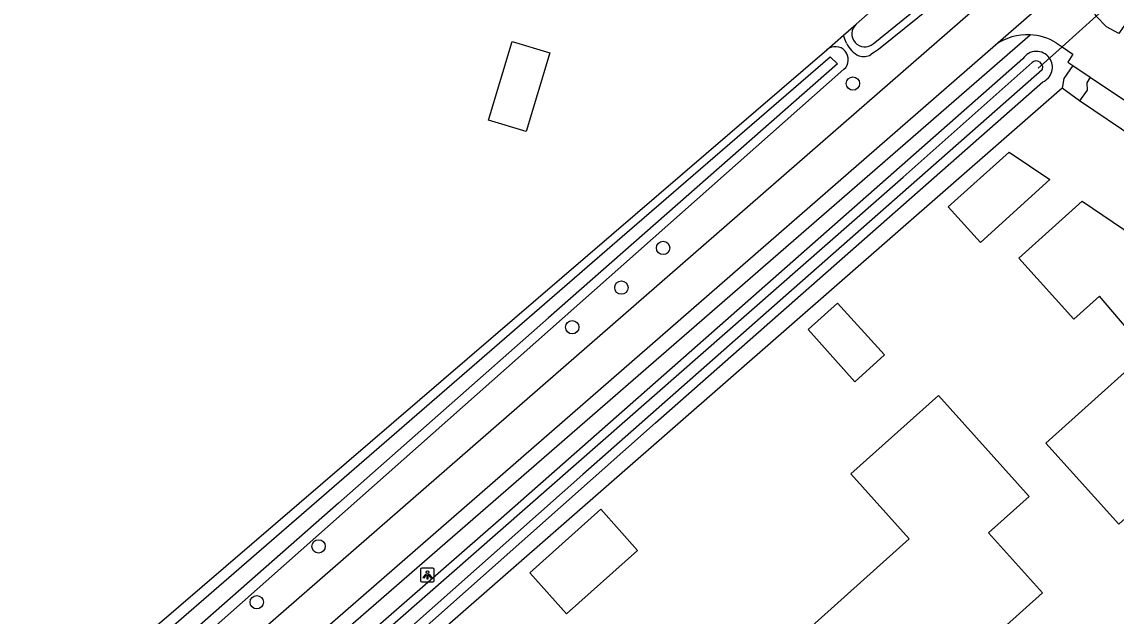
# Model space of a CAD drawing. Extents: x 163268 to 164360, y 381529 to 382285.
# Drawn here: x 163922.7 to 164003, y 381855 to 381898.6 of the extents above; entities that cross this region are included whole.
import ezdxf

# ---------------------------------------------------------------- set-up
doc = ezdxf.new("R2010")
doc.units = 0
for name, color, linetype in [('IMGEO_Boom', 7, 'Continuous'), ('IMGEO_Duiker', 7, 'Continuous'), ('IMGEO_Erf', 7, 'Continuous'), ('IMGEO_Groenvoorziening', 7, 'Continuous'), ('IMGEO_Lichtpunt', 7, 'Continuous'), ('IMGEO_Pand', 7, 'Continuous'), ('IMGEO_Rijbaan_lokaal_gesloten', 7, 'Continuous'), ('IMGEO_Rijbaan_lokaal_open', 7, 'Continuous'), ('IMGEO_Voetpad_halfverhard', 7, 'Continuous'), ('IMGEO_Voetpad_open', 7, 'Continuous'), ('IMGEO_Waterloop', 7, 'Continuous')]:
    doc.layers.add(name, color=color, linetype=linetype)

msp = doc.modelspace()

# ---------------------------------------------------------------- linework, layer by layer
at = {"layer": 'IMGEO_Boom'}
for centre in [(163983.668, 381894.03), (163969.746, 381881.978), (163966.687, 381879.07), (163963.083, 381876.164), (163944.482, 381860.099), (163939.946, 381856.003)]:
    msp.add_circle(centre, 0.489, dxfattribs=at)
at = {"layer": 'IMGEO_Duiker'}
msp.add_lwpolyline([(163997.258, 381895.171), (163998.074, 381895.904), (163999, 381896.735), (164001.507, 381898.986), (164002.974, 381900.304), (164003.841, 381901.082)], dxfattribs=at)
at = {"layer": 'IMGEO_Erf'}
for points in [[(163982.978, 381897.576), (163983.903, 381898.385)], [(163846.023, 381779.611), (163846.214, 381780.09), (163981.759, 381896.51)]]:
    msp.add_lwpolyline(points, dxfattribs=at)
at = {"layer": 'IMGEO_Groenvoorziening'}
for points in [[(164036.559, 381939.767), (164004.731, 381912.013), (163985.54, 381896.526), (163985.262, 381896.324), (163984.981, 381896.151)], [(163981.759, 381896.51), (163982.978, 381897.576)], [(163983.191, 381896.989), (163983.073, 381897.28), (163982.978, 381897.576)], [(163996.136, 381895.837), (163957.863, 381862.131), (163927.52, 381835.654)], [(163983.01, 381895.079), (163925.999, 381844.559), (163849.507, 381778.101)], [(163999.021, 381893.687), (163929.416, 381832.861)], [(163929.788, 381834.191), (163969.193, 381869.158), (163997.589, 381894.158)]]:
    msp.add_lwpolyline(points, dxfattribs=at)
for centre, radius, start, end in [((163984.899, 381897.788), 1.886, 205.07497, 245.29992), ((163982.376, 381895.787), 0.95, 311.85078, 130.47003), ((163984.464, 381897.049), 1.036, 250.05622, 299.92873), ((163997.127, 381895.235), 1.159, 35.22027, 148.73978), ((163997.136, 381895.224), 1.159, 293.03288, 35.9189)]:
    msp.add_arc(centre, radius, start, end, dxfattribs=at)
at = {"layer": 'IMGEO_Lichtpunt'}
for p, q in [((163951.964, 381858.402), (163951.964, 381857.595)), ((163951.964, 381858.402), (163951.964, 381857.595)), ((163952.866, 381858.497), (163952.058, 381858.497)), ((163952.866, 381858.497), (163952.058, 381858.497)), ((163952.96, 381857.595), (163952.96, 381858.402)), ((163952.96, 381857.595), (163952.96, 381858.402)), ((163952.058, 381857.501), (163952.866, 381857.501)), ((163952.058, 381857.501), (163952.866, 381857.501))]:
    msp.add_line(p, q, dxfattribs=at)
for points in [[(163952.338, 381858.066), (163952.377, 381858.038), (163952.189, 381857.776), (163952.151, 381857.803), (163952.338, 381858.066)], [(163952.44, 381858.018), (163952.487, 381858.018), (163952.487, 381857.696), (163952.44, 381857.696), (163952.44, 381858.018)], [(163952.55, 381858.038), (163952.588, 381858.065), (163952.775, 381857.803), (163952.736, 381857.775), (163952.55, 381858.038)]]:
    msp.add_lwpolyline(points, dxfattribs=at)
msp.add_circle((163952.463, 381858.2), 0.0994, dxfattribs=at)
for centre, start, end in [((163952.058, 381858.402), 90, 180), ((163952.058, 381858.402), 90, 180), ((163952.866, 381858.402), 0, 90), ((163952.866, 381858.402), 0, 90), ((163952.058, 381857.595), 180, 270), ((163952.058, 381857.595), 180, 270), ((163952.866, 381857.595), 270, 0), ((163952.866, 381857.595), 270, 360)]:
    msp.add_arc(centre, 0.0946, start, end, dxfattribs=at)
at = {"layer": 'IMGEO_Pand'}
for points in [[(163956.942, 381891.357), (163958.667, 381897.11), (163961.436, 381896.28), (163959.711, 381890.527), (163956.942, 381891.357)], [(163993.024, 381882.382), (163990.644, 381884.996), (163995.127, 381889.012), (163998.104, 381887.006), (163993.024, 381882.382)], [(164003.17, 381861.72), (163997.803, 381867.67), (164005.249, 381874.338), (164001.739, 381878.437), (163999.856, 381876.747), (163995.833, 381881.231), (164000.469, 381885.413), (164011.921, 381877.668), (164009.01, 381875.086), (164010.379, 381873.532), (164010.889, 381873.982), (164013.525, 381870.99), (164003.17, 381861.72)], [(163982.533, 381877.931), (163980.374, 381875.999), (163983.814, 381872.169), (163985.988, 381874.131), (163982.533, 381877.931)], [(163979.698, 381853.395), (163987.79, 381860.658), (163983.521, 381865.412), (163989.942, 381871.172), (163996.581, 381863.747), (163993.616, 381861.084), (163997.564, 381856.685), (163986.02, 381846.324), (163979.698, 381853.395)], [(163962.666, 381855.14), (163959.969, 381858.148), (163965.174, 381862.816), (163967.872, 381859.807), (163962.666, 381855.14)]]:
    msp.add_lwpolyline(points, dxfattribs=at)
at = {"layer": 'IMGEO_Rijbaan_lokaal_gesloten'}
for points in [[(164037.528, 381938.674), (163855.968, 381780.463), (163854.909, 381779.633)], [(163994.123, 381896.877), (164001.88, 381903.643)], [(163926.223, 381837.754), (163994.123, 381896.877)]]:
    msp.add_lwpolyline(points, dxfattribs=at)
at = {"layer": 'IMGEO_Rijbaan_lokaal_open'}
for points in [[(164004.348, 381897.686), (164003.527, 381898.244), (164003.158, 381897.698), (164002.257, 381898.203), (164001.507, 381898.986), (164001.279, 381899.375)], [(163998.571, 381897.023), (163999, 381896.735), (163999.804, 381896.196), (163999.429, 381895.594), (163999.796, 381895.348)], [(163999.796, 381895.348), (164001.074, 381894.49)], [(164001.074, 381894.49), (164006.028, 381891.166)]]:
    msp.add_lwpolyline(points, dxfattribs=at)
for centre, radius, start, end in [((163996.461, 381893.519), 4.091, 87.27682, 124.84695), ((163996.473, 381893.57), 4.04, 58.72674, 87.42538)]:
    msp.add_arc(centre, radius, start, end, dxfattribs=at)
at = {"layer": 'IMGEO_Voetpad_halfverhard'}
for points in [[(163999.796, 381895.348), (163999.145, 381894.409), (163999.021, 381893.687)], [(164000.285, 381892.756), (163999.021, 381893.687)]]:
    msp.add_lwpolyline(points, dxfattribs=at)
at = {"layer": 'IMGEO_Voetpad_open'}
for points in [[(163925.19, 381835.509), (163996.655, 381897.606)], [(164001.074, 381894.49), (164000.818, 381894.076), (164000.851, 381893.56), (164000.285, 381892.756)], [(164004.426, 381889.991), (164000.285, 381892.756)]]:
    msp.add_lwpolyline(points, dxfattribs=at)
at = {"layer": 'IMGEO_Waterloop'}
for points in [[(163983.903, 381898.385), (164000, 381912.621), (164013.095, 381923.126), (164045.138, 381950.831)], [(163985.155, 381896.955), (164000, 381908.979), (164036.167, 381940.21), (164046.659, 381949.271)], [(163847.72, 381779.562), (163886.075, 381812.927), (163966.733, 381882.81), (163982.009, 381895.995), (163982.54, 381895.485), (163961.351, 381876.844), (163945.937, 381863.256), (163926.786, 381846.398), (163868.527, 381795.91), (163848.697, 381778.712), (163847.72, 381779.562)], [(163928.153, 381835.277), (163928.305, 381835.41), (163987.362, 381887.177), (163996.82, 381895.576)], [(163997.346, 381895.635), (163997.531, 381895.416), (163997.572, 381895.314), (163997.543, 381895.043), (163978.742, 381878.497), (163963.854, 381865.356), (163929.198, 381834.61)]]:
    msp.add_lwpolyline(points, dxfattribs=at)
for centre, radius, start, end in [((163984.537, 381897.677), 0.95, 131.84744, 310.55844), ((163997.125, 381895.235), 0.457, 61.03251, 131.76742)]:
    msp.add_arc(centre, radius, start, end, dxfattribs=at)

doc.saveas('drawing.dxf')
